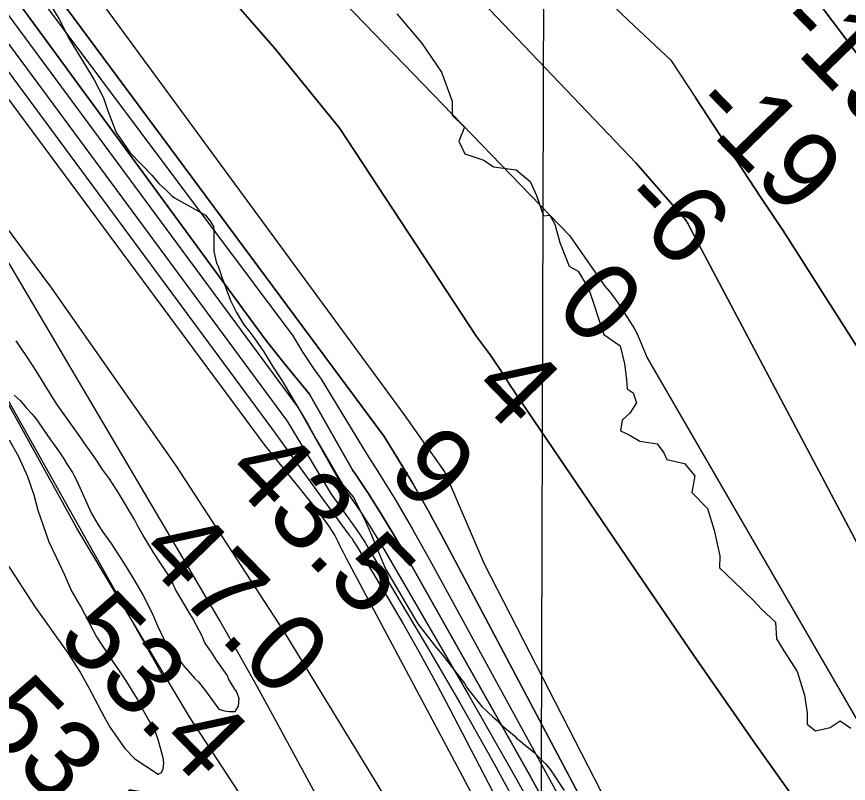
# Model space of a CAD drawing. Extents: x 3146026 to 3183936, y 897894 to 923344.
# Drawn here: x 3175929 to 3176638, y 907844 to 908497 of the extents above; entities that cross this region are included whole.
import ezdxf

# ---------------------------------------------------------------- set-up
doc = ezdxf.new("R2010")
doc.units = 0
for name, color, linetype in [('V-GRID-MAJR', 7, 'Continuous'), ('V-LEVE-TOET', 7, 'Continuous'), ('V-RIVR-EDGE', 7, 'Continuous'), ('V-RIVR-RANG', 7, 'Continuous'), ('V-SITE-VEGE', 7, 'Continuous'), ('V-TOPO-DPTH', 7, 'Continuous'), ('V-TOPO-MAJR', 7, 'Continuous'), ('V-TOPO-MINR', 7, 'Continuous'), ('V-TOPO-WATR', 7, 'Continuous')]:
    doc.layers.add(name, color=color, linetype=linetype)

msp = doc.modelspace()

# ---------------------------------------------------------------- linework, layer by layer
at = {"layer": 'V-GRID-MAJR'}
msp.add_spline([(3176363.23, 903290.97), (3176380.86, 909351.9), (3176398.49, 915414.77), (3176416.13, 921477.69), (3176416.14, 921479.59)], degree=3, dxfattribs=at)
at = {"layer": 'V-LEVE-TOET'}
for points in [[(3176295.69, 907743.96), (3176244.41, 907830.12), (3176156.6, 907973.9), (3176064.78, 908114.51), (3175959.05, 908265.37), (3175843.56, 908420.29), (3175757.18, 908533.72), (3175709.77, 908584.08), (3175673.32, 908634.57), (3175655.74, 908666.2), (3175644.9, 908691.41), (3175638.8, 908706.41), (3175636.07, 908717), (3175635.02, 908725.8)], [(3176356.93, 907543.87), (3176342.53, 907536.97), (3176327.17, 907538.65), (3176295.19, 907566.37), (3176261.97, 907621.83), (3176207.52, 907699.57), (3176076.33, 907900.27), (3175980.43, 908061.06), (3175902.81, 908200.87)]]:
    msp.add_lwpolyline(points, dxfattribs=at)
at = {"layer": 'V-RIVR-EDGE'}
for points in [[(3176253.15, 908499.07), (3176274.07, 908474.22), (3176291.18, 908449.39), (3176300.18, 908424.57), (3176300.15, 908412.64), (3176310.62, 908402.6), (3176305.82, 908390.69), (3176311.04, 908379.71), (3176327.24, 908374.43), (3176335.33, 908368.68), (3176354.88, 908366.25), (3176366.77, 908356.21), (3176371.99, 908344.27), (3176378.15, 908327.09), (3176383.39, 908327.55), (3176387.67, 908319.91), (3176391.92, 908304.17), (3176399.98, 908284.12), (3176407.6, 908279.81), (3176416.62, 908264.52), (3176429.4, 908225.87), (3176443.2, 908216.29), (3176446.98, 908201.02), (3176448.86, 908187.67), (3176449.31, 908179.56), (3176454.55, 908176.21), (3176457.39, 908167.62), (3176451.65, 908159.05), (3176444.95, 908152.87), (3176443.5, 908143.81), (3176451.12, 908140.45), (3176460.17, 908135.18), (3176474.95, 908132.76), (3176480.65, 908125.12), (3176483.02, 908119.39), (3176498.27, 908116.01), (3176506.83, 908105.5), (3176504.41, 908091.2)], [(3176504.41, 908091.2), (3176517.73, 908077.82), (3176523.41, 908059.2), (3176528.12, 908037.26), (3176528.1, 908027.24), (3176539.99, 908015.77), (3176556.64, 907999.51), (3176563.78, 907991.86), (3176575.67, 907980.87), (3176576.59, 907966.56), (3176582.76, 907956.53), (3176594.16, 907938.86), (3176600.31, 907918.81), (3176602.66, 907903.55), (3176602.64, 907894.01), (3176609.78, 907888.27), (3176622.18, 907891.1), (3176630.78, 907896.8), (3176639.82, 907890.58)]]:
    msp.add_lwpolyline(points, dxfattribs=at)
at = {"layer": 'V-SITE-VEGE'}
for p, q in [((3175952.16, 908516.73), (3175965.46, 908494.44)), ((3175965.46, 908494.44), (3175974.16, 908477.26)), ((3175974.16, 908477.26), (3175995.26, 908442.89)), ((3175995.26, 908442.89), (3176003.04, 908427.57)), ((3176003.04, 908427.57), (3176006.69, 908417.36)), ((3176006.69, 908417.36), (3176013.98, 908397.88)), ((3176013.98, 908397.88), (3176025.93, 908380.69)), ((3176025.93, 908380.69), (3176044.33, 908361.61)), ((3176044.33, 908361.61), (3176050.31, 908354.63)), ((3176050.31, 908354.63), (3176056.76, 908348.57)), ((3176056.76, 908348.57), (3176061.36, 908343.92)), ((3176061.36, 908343.92), (3176064.13, 908342.05)), ((3176064.13, 908342.05), (3176083.51, 908331.3)), ((3176083.51, 908331.3), (3176089.97, 908327.56)), ((3176089.97, 908327.56), (3176094.11, 908322.45)), ((3176094.11, 908322.45), (3176096.86, 908317.8)), ((3176096.86, 908317.8), (3176097.31, 908314.56)), ((3176097.31, 908314.56), (3176097.21, 908296.51)), ((3176097.21, 908296.51), (3176099.47, 908286.77)), ((3176099.47, 908286.77), (3176100.84, 908283.99)), ((3176100.84, 908283.99), (3176104.02, 908274.71)), ((3176104.02, 908274.71), (3176111.32, 908254.77)), ((3176111.32, 908254.77), (3176116.36, 908244.55)), ((3176116.36, 908244.55), (3176122.32, 908234.8)), ((3176122.32, 908234.8), (3176127.84, 908227.83)), ((3176127.84, 908227.83), (3176131.97, 908222.25)), ((3175937.93, 908207.13), (3175928.75, 908220.6)), ((3176131.97, 908222.25), (3176139.78, 908211.09)), ((3176139.78, 908211.09), (3176147.12, 908199.02)), ((3175945.73, 908195.05), (3175937.93, 908207.13)), ((3176147.12, 908199.02), (3176154.92, 908187.4)), ((3175957.2, 908176.47), (3175945.73, 908195.05)), ((3176154.92, 908187.4), (3176176.94, 908150.25)), ((3175927.1, 908174.32), (3175932.17, 908169.66)), ((3175964.09, 908165.78), (3175957.2, 908176.47)), ((3175932.17, 908169.66), (3175937.69, 908163.15)), ((3175937.69, 908163.15), (3175942.29, 908158.03)), ((3175983.84, 908137.9), (3175964.09, 908165.78)), ((3175942.29, 908158.03), (3175945.51, 908154.31)), ((3175945.51, 908154.31), (3175950.56, 908146.88)), ((3175950.56, 908146.88), (3175952.4, 908144.55)), ((3176176.94, 908150.25), (3176184.73, 908136.32)), ((3175952.4, 908144.55), (3175957.45, 908137.12)), ((3175931.44, 908121.06), (3175923.19, 908135.92)), ((3175957.45, 908137.12), (3175964.8, 908126.89)), ((3175986.6, 908133.72), (3175983.84, 908137.9)), ((3175996.7, 908119.77), (3175986.6, 908133.72)), ((3176184.73, 908136.32), (3176206.74, 908098.24)), ((3175964.8, 908126.89), (3175969.39, 908119.93)), ((3175938.75, 908104.82), (3175931.44, 908121.06)), ((3175969.39, 908119.93), (3175972.14, 908115.28)), ((3176002.21, 908110.95), (3175996.7, 908119.77)), ((3175972.14, 908115.28), (3175976.73, 908108.31)), ((3176008.18, 908103.04), (3176002.21, 908110.95)), ((3175944.22, 908089.05), (3175938.75, 908104.82)), ((3175976.73, 908108.31), (3175978.1, 908105.53)), ((3175978.1, 908105.53), (3175980.39, 908101.35)), ((3175980.39, 908101.35), (3175992.74, 908073.97)), ((3176015.98, 908090.96), (3176008.18, 908103.04)), ((3176206.74, 908098.24), (3176215.93, 908087.54)), ((3175947.39, 908076.07), (3175944.22, 908089.05)), ((3176029.74, 908067.74), (3176015.98, 908090.96)), ((3176215.93, 908087.54), (3176225.55, 908068.51)), ((3175956.96, 908049.17), (3175947.39, 908076.07)), ((3175992.74, 908073.97), (3175998.7, 908063.75)), ((3176032.49, 908062.64), (3176029.74, 908067.74)), ((3176225.55, 908068.51), (3176231.49, 908055.05)), ((3175998.7, 908063.75), (3176002.83, 908057.25)), ((3176037.07, 908054.74), (3176032.49, 908062.64)), ((3176002.83, 908057.25), (3176009.72, 908047.95)), ((3176045.79, 908040.34), (3176037.07, 908054.74)), ((3176231.49, 908055.05), (3176240.17, 908033.71)), ((3175962.91, 908036.64), (3175956.96, 908049.17)), ((3176009.72, 908047.95), (3176022.57, 908027.97)), ((3176051.75, 908031.05), (3176045.79, 908040.34)), ((3175970.22, 908020.86), (3175962.91, 908036.64)), ((3176240.17, 908033.71), (3176243.37, 908026.28)), ((3175920.29, 908031.78), (3175945.08, 907993.69)), ((3176022.57, 908027.97), (3176030.83, 908014.5)), ((3176058.64, 908020.83), (3176051.75, 908031.05)), ((3176243.37, 908026.28), (3176270.88, 907979.38)), ((3175975.71, 908008.33), (3175970.22, 908020.86)), ((3176061.39, 908015.72), (3176058.64, 908020.83)), ((3176030.83, 908014.5), (3176036.79, 908004.29)), ((3176064.59, 908008.76), (3176061.39, 908015.72)), ((3175983.5, 907994.86), (3175975.71, 908008.33)), ((3176036.79, 908004.29), (3176045.03, 907988.04)), ((3176076.05, 907989.25), (3176064.59, 908008.76)), ((3175945.08, 907993.69), (3175972.64, 907955.11)), ((3175994.5, 907973.97), (3175983.5, 907994.86)), ((3176045.03, 907988.04), (3176049.14, 907977.83)), ((3176079.27, 907984.15), (3176076.05, 907989.25)), ((3176084.76, 907973.93), (3176079.27, 907984.15)), ((3176049.14, 907977.83), (3176055.55, 907964.84)), ((3176270.88, 907979.38), (3176286.97, 907958.92)), ((3175996.79, 907969.33), (3175994.5, 907973.97)), ((3176010.1, 907949.35), (3175996.79, 907969.33)), ((3176087.51, 907968.36), (3176084.76, 907973.93)), ((3176055.55, 907964.84), (3176071.17, 907944.38)), ((3176089.33, 907963.72), (3176087.51, 907968.36)), ((3176093.47, 907957.68), (3176089.33, 907963.72)), ((3175972.64, 907955.11), (3175983.19, 907938.39)), ((3176095.31, 907955.36), (3176093.47, 907957.68)), ((3176099.44, 907948.39), (3176095.31, 907955.36)), ((3176286.97, 907958.92), (3176291.57, 907953.34)), ((3176021.12, 907933.09), (3176010.1, 907949.35)), ((3176109.08, 907934.91), (3176099.44, 907948.39)), ((3176291.57, 907953.34), (3176310.87, 907928.23)), ((3176071.17, 907944.38), (3176080.83, 907933.22)), ((3175983.19, 907938.39), (3175990.52, 907925.39)), ((3176080.83, 907933.22), (3176084.06, 907929.96)), ((3176109.53, 907932.6), (3176109.08, 907934.91)), ((3176032.59, 907914.51), (3176021.12, 907933.09)), ((3176084.06, 907929.96), (3176090.95, 907921.13)), ((3176113.2, 907927.02), (3176109.53, 907932.6)), ((3176115.04, 907923.77), (3176113.2, 907927.02)), ((3176310.87, 907928.23), (3176313.16, 907924.52)), ((3175990.52, 907925.39), (3176003.81, 907900.32)), ((3176090.95, 907921.13), (3176101.52, 907906.72)), ((3176116.41, 907921.91), (3176115.04, 907923.77)), ((3176118.7, 907915.88), (3176116.41, 907921.91)), ((3176313.16, 907924.52), (3176325.57, 907909.17)), ((3176036.71, 907906.62), (3176032.59, 907914.51)), ((3176118.2, 907909.4), (3176118.7, 907915.88)), ((3176042.21, 907896.86), (3176036.71, 907906.62)), ((3176101.52, 907906.72), (3176106.14, 907905.3)), ((3176106.14, 907905.3), (3176110.3, 907904.82)), ((3176110.3, 907904.82), (3176115.39, 907904.79)), ((3176115.39, 907904.79), (3176118.2, 907909.4)), ((3176325.57, 907909.17), (3176334.78, 907900.33)), ((3176003.81, 907900.32), (3176008.85, 907891.03)), ((3176334.78, 907900.33), (3176338.47, 907897.07)), ((3176008.85, 907891.03), (3176021.25, 907873.37)), ((3176047.71, 907886.65), (3176042.21, 907896.86)), ((3176338.47, 907897.07), (3176341.69, 907893.81)), ((3176341.69, 907893.81), (3176353.21, 907884.02)), ((3176049.98, 907879.69), (3176047.71, 907886.65)), ((3176353.21, 907884.02), (3176355.05, 907882.16)), ((3176054.07, 907865.32), (3176049.98, 907879.69)), ((3176355.05, 907882.16), (3176358.74, 907879.36)), ((3176358.74, 907879.36), (3176362.42, 907876.1)), ((3176021.25, 907873.37), (3176029.99, 907864.53)), ((3176362.42, 907876.1), (3176369.79, 907870.04)), ((3176369.79, 907870.04), (3176379.92, 907859.8)), ((3176029.99, 907864.53), (3176049.83, 907851.46)), ((3176054.51, 907861.15), (3176054.07, 907865.32)), ((3176052.61, 907852.83), (3176054.02, 907856.06)), ((3176054.02, 907856.06), (3176054.51, 907861.15)), ((3176379.92, 907859.8), (3176384.06, 907855.15)), ((3176049.83, 907851.46), (3176052.61, 907852.83)), ((3176384.06, 907855.15), (3176395.54, 907837.5))]:
    msp.add_line(p, q, dxfattribs=at)
at = {"layer": 'V-TOPO-DPTH'}
for points in [[(3176486.56, 908459.62), (3176472.81, 908472.32), (3176450.42, 908493.52), (3176428.2, 908514.91), (3175970.81, 908961.08), (3176084.97, 909082.12)], [(3175929.6, 908917.38), (3175970.81, 908961.08), (3176428.2, 908514.91), (3176450.42, 908493.52), (3176472.81, 908472.32), (3176486.56, 908459.62)], [(3176320.88, 908224.29), (3176204.39, 908401.44), (3176149.4, 908469.28), (3176092.08, 908535.17), (3176033.22, 908599.75), (3175831.56, 908813.44), (3175929.6, 908917.38)], [(3175929.6, 908917.38), (3175958.01, 908889.12), (3175972.31, 908875.08), (3175986.74, 908861.18), (3176001.36, 908847.48), (3176016.1, 908833.92), (3176456.85, 908371.82)], [(3176456.85, 908371.82), (3176016.1, 908833.92), (3176001.36, 908847.48), (3175986.74, 908861.18), (3175972.31, 908875.08), (3175958.01, 908889.12), (3175929.6, 908917.38)], [(3175781.41, 908760.27), (3175831.56, 908813.44), (3176033.22, 908599.75), (3176092.08, 908535.17), (3176149.4, 908469.28), (3176204.39, 908401.44), (3176320.88, 908224.29)], [(3176215.69, 908110.16), (3176178.72, 908175.09), (3176156.7, 908201.75), (3176140.57, 908222.26), (3175761.53, 908739.19), (3175781.41, 908760.27)], [(3176242.22, 908138.94), (3175781.41, 908760.27)], [(3175781.41, 908760.27), (3176242.22, 908138.94)], [(3176599.17, 908526.24), (3176649.2, 908459.51), (3177054.96, 907876.75), (3177060.05, 907869.88), (3177064.83, 907862.81), (3177069.15, 907855.44), (3177073.15, 907847.88), (3177076.13, 907841.78), (3177078.22, 907837.05), (3177080.06, 907832.24), (3177081.53, 907827.31), (3177082.75, 907822.29), (3177090.61, 907783.51), (3177094.96, 907758.96), (3177206.23, 906913.65)], [(3176599.17, 908526.24), (3176649.2, 908459.51), (3177054.96, 907876.75), (3177060.05, 907869.88), (3177064.83, 907862.81), (3177069.15, 907855.44), (3177073.15, 907847.88), (3177076.13, 907841.78), (3177078.22, 907837.05), (3177080.06, 907832.24), (3177081.53, 907827.31), (3177082.75, 907822.29), (3177090.61, 907783.51), (3177094.96, 907758.96), (3177206.23, 906913.65)], [(3176507.89, 908427.2), (3176563.28, 908342.66), (3176581.93, 908314.71), (3176740.13, 908066.24), (3176757.01, 908039.07), (3176773.48, 908011.67), (3176789.34, 907983.91), (3176804.79, 907955.91), (3176819.76, 907927.64), (3176834.48, 907899.24), (3176848.83, 907870.66), (3176862.94, 907841.95), (3176939.2, 907684.17), (3176939.99, 907682.35), (3176940.66, 907680.5), (3176941.17, 907678.59), (3176941.57, 907676.65), (3176948.39, 907634.58), (3176952.02, 907611.56), (3176955.54, 907588.52), (3176958.87, 907565.46), (3176962.09, 907542.39), (3177069.23, 906720.12)], [(3177069.23, 906720.12), (3176962.09, 907542.39), (3176958.87, 907565.46), (3176955.54, 907588.52), (3176952.02, 907611.56), (3176948.39, 907634.58), (3176941.57, 907676.65), (3176941.17, 907678.59), (3176940.66, 907680.5), (3176939.99, 907682.35), (3176939.2, 907684.17), (3176862.94, 907841.95), (3176848.83, 907870.66), (3176834.48, 907899.24), (3176819.76, 907927.64), (3176804.79, 907955.91), (3176789.34, 907983.91), (3176773.48, 908011.67), (3176757.01, 908039.07), (3176740.13, 908066.24), (3176581.93, 908314.71), (3176563.28, 908342.66), (3176507.89, 908427.2)], [(3176456.85, 908371.82), (3176497.7, 908325.37), (3176497.93, 908325.12), (3176498.15, 908324.87), (3176498.35, 908324.61), (3176498.55, 908324.34), (3176499.79, 908322.56), (3176500.55, 908321.38), (3176501.27, 908320.16), (3176501.91, 908318.91), (3176502.49, 908317.62), (3176871.87, 907620.54), (3176874.47, 907616.05), (3176876.71, 907611.4), (3177015.96, 906706.12)], [(3177015.96, 906706.12), (3176876.71, 907611.4), (3176874.47, 907616.05), (3176871.87, 907620.54), (3176502.49, 908317.62), (3176501.91, 908318.91), (3176501.27, 908320.16), (3176500.55, 908321.38), (3176499.79, 908322.56), (3176498.55, 908324.34), (3176498.35, 908324.61), (3176498.15, 908324.87), (3176497.93, 908325.12), (3176497.7, 908325.37), (3176456.85, 908371.82)], [(3176984.82, 906647.82), (3176807.76, 907520.76), (3176807.61, 907525.25), (3176807.12, 907529.1), (3176806.59, 907531.68), (3176805.81, 907534.16), (3176804.68, 907536.49), (3176803.29, 907538.73), (3176665.81, 907727.48), (3176612.02, 907802.11), (3176558.72, 907877.09), (3176506.18, 907952.6), (3176454.13, 908028.46), (3176353.88, 908176.15), (3176352.34, 908178.44), (3176350.83, 908180.74), (3176349.34, 908183.05), (3176347.87, 908185.38), (3176344, 908191.59), (3176340.54, 908196.98), (3176336.99, 908202.31), (3176333.31, 908207.55), (3176329.53, 908212.73), (3176320.88, 908224.29)], [(3176320.88, 908224.29), (3176329.53, 908212.73), (3176333.31, 908207.55), (3176336.99, 908202.31), (3176340.54, 908196.98), (3176344, 908191.59), (3176347.87, 908185.38), (3176349.34, 908183.05), (3176350.83, 908180.74), (3176352.34, 908178.44), (3176353.88, 908176.15), (3176454.13, 908028.46), (3176506.18, 907952.6), (3176558.72, 907877.09), (3176612.02, 907802.11), (3176665.81, 907727.48), (3176803.29, 907538.73), (3176804.68, 907536.49), (3176805.81, 907534.16), (3176806.59, 907531.68), (3176807.12, 907529.1), (3176807.61, 907525.25), (3176807.76, 907520.76), (3176984.82, 906647.82)], [(3176633.42, 907396.82), (3176617.82, 907430.05), (3176614.16, 907437.74), (3176596.3, 907474.62), (3176578.13, 907511.35), (3176559.5, 907547.84), (3176540.56, 907584.17), (3176292.94, 908051.82), (3176280.03, 908075.46), (3176266.73, 908098.88), (3176252.84, 908121.95), (3176242.22, 908138.94)], [(3176242.22, 908138.94), (3176252.84, 908121.95), (3176266.73, 908098.88), (3176280.03, 908075.46), (3176292.94, 908051.82), (3176540.56, 907584.17), (3176559.5, 907547.84), (3176578.13, 907511.35), (3176596.3, 907474.62), (3176614.16, 907437.74), (3176617.82, 907430.05), (3176633.42, 907396.82)], [(3176609.8, 907380.19), (3176543.9, 907513.73), (3176500.69, 907599.48), (3176456.57, 907684.75), (3176411.06, 907769.29), (3176364.63, 907853.34), (3176260.82, 908037.7), (3176250.61, 908055.3), (3176240.12, 908072.71), (3176229.18, 908089.86), (3176217.96, 908106.83), (3176215.69, 908110.16)]]:
    msp.add_lwpolyline(points, dxfattribs=at)
at = {"layer": 'V-TOPO-MAJR'}
for points in [[(3175731.71, 908707.56), (3176146.21, 908146.27), (3176191.4, 908083.81)], [(3176191.4, 908083.81), (3176212.59, 908055.11), (3176214.6, 908052.3), (3176216.56, 908049.45), (3176218.44, 908046.55), (3176220.26, 908043.6), (3176244.68, 908002.92), (3176258.45, 907979.48), (3176271.93, 907955.89), (3176284.97, 907932.04), (3176297.73, 907908.04), (3176601.51, 907323.5)]]:
    msp.add_lwpolyline(points, dxfattribs=at)
at = {"layer": 'V-TOPO-MINR'}
for points in [[(3175970.81, 908961.08), (3176428.2, 908514.91), (3176450.42, 908493.52), (3176472.81, 908472.32), (3176486.56, 908459.62)], [(3175929.6, 908917.38), (3175958.01, 908889.12), (3175972.31, 908875.08), (3175986.74, 908861.18), (3176001.36, 908847.48), (3176016.1, 908833.92), (3176456.85, 908371.82)], [(3175871.37, 908855.64), (3175939.68, 908785.85), (3175973.8, 908750.92), (3176007.87, 908715.94), (3176041.87, 908680.9), (3176075.83, 908645.82), (3176400.05, 908310.19)], [(3175831.56, 908813.44), (3176033.22, 908599.75), (3176092.08, 908535.17), (3176149.4, 908469.28), (3176204.39, 908401.44), (3176320.88, 908224.29)], [(3175801.36, 908781.42), (3176259.29, 908157.46)], [(3175771.47, 908749.73), (3176164.35, 908224.67), (3176172.93, 908210.69), (3176181.96, 908197.01), (3176188.64, 908187.88), (3176227.84, 908123.34)], [(3175761.53, 908739.19), (3176140.57, 908222.26), (3176156.7, 908201.75), (3176178.72, 908175.09), (3176215.69, 908110.16)], [(3175751.59, 908728.65), (3176169.36, 908163.19), (3176205.44, 908099.04)], [(3175741.65, 908718.1), (3176159.74, 908152.13), (3176197.15, 908090.04)], [(3175721.77, 908697.02), (3175736.56, 908679.86), (3175739.18, 908676.66), (3175741.68, 908673.39), (3175744.01, 908669.99), (3175746.23, 908666.51), (3175748.37, 908662.98), (3175750.51, 908659.44), (3175752.66, 908655.91), (3175754.82, 908652.38), (3176140.75, 908131.33), (3176184.79, 908076.63)], [(3175696.25, 908669.96), (3176100.38, 907985.05)], [(3175660.51, 908632.07), (3175676.22, 908605.76), (3175680.38, 908598.94), (3175684.61, 908592.18), (3176055.46, 907932.05)], [(3177206.23, 906913.65), (3177094.96, 907758.96), (3177090.61, 907783.51), (3177082.75, 907822.29), (3177081.53, 907827.31), (3177080.06, 907832.24), (3177078.22, 907837.05), (3177076.13, 907841.78), (3177073.15, 907847.88), (3177069.15, 907855.44), (3177064.83, 907862.81), (3177060.05, 907869.88), (3177054.96, 907876.75), (3176649.2, 908459.51), (3176599.17, 908526.24)], [(3176486.56, 908459.62), (3176507.89, 908427.2)], [(3176507.89, 908427.2), (3176563.28, 908342.66), (3176581.93, 908314.71), (3176740.13, 908066.24), (3176757.01, 908039.07), (3176773.48, 908011.67), (3176789.34, 907983.91), (3176804.79, 907955.91), (3176819.76, 907927.64), (3176834.48, 907899.24), (3176848.83, 907870.66), (3176862.94, 907841.95), (3176939.2, 907684.17), (3176939.99, 907682.35), (3176940.66, 907680.5), (3176941.17, 907678.59), (3176941.57, 907676.65), (3176948.39, 907634.58), (3176952.02, 907611.56), (3176955.54, 907588.52), (3176958.87, 907565.46), (3176962.09, 907542.39), (3177069.23, 906720.12)], [(3176456.85, 908371.82), (3176497.7, 908325.37), (3176497.93, 908325.12), (3176498.15, 908324.87), (3176498.35, 908324.61), (3176498.55, 908324.34), (3176499.79, 908322.56), (3176500.55, 908321.38), (3176501.27, 908320.16), (3176501.91, 908318.91), (3176502.49, 908317.62), (3176871.87, 907620.54), (3176874.47, 907616.05), (3176876.71, 907611.4), (3177015.96, 906706.12)], [(3176400.05, 908310.19), (3176430.4, 908266.99), (3176434.27, 908262.47), (3176437.86, 908257.72), (3176441.26, 908252.82), (3176454.19, 908232.91), (3176456.1, 908229.74), (3176457.85, 908226.49), (3176459.38, 908223.14), (3176460.76, 908219.7), (3176462.05, 908216.23), (3176463.39, 908212.77), (3176464.79, 908209.33), (3176466.24, 908205.92), (3176763.56, 907693.04), (3176781.63, 907660.76), (3176798.6, 907627.83), (3176812.86, 907598.34), (3176820.97, 907579.39), (3176827.88, 907560.06), (3176833, 907540.19), (3176836.93, 907519.96), (3176844.95, 907465.25), (3176991.1, 906676.3)], [(3176320.88, 908224.29), (3176329.53, 908212.73), (3176333.31, 908207.55), (3176336.99, 908202.31), (3176340.54, 908196.98), (3176344, 908191.59), (3176347.87, 908185.38), (3176349.34, 908183.05), (3176350.83, 908180.74), (3176352.34, 908178.44), (3176353.88, 908176.15), (3176454.13, 908028.46), (3176506.18, 907952.6), (3176558.72, 907877.09), (3176612.02, 907802.11), (3176665.81, 907727.48), (3176803.29, 907538.73), (3176804.68, 907536.49), (3176805.81, 907534.16), (3176806.59, 907531.68), (3176807.12, 907529.1), (3176807.61, 907525.25), (3176807.76, 907520.76), (3176984.82, 906647.82)], [(3176259.29, 908157.46), (3176280.35, 908127.75), (3176283.69, 908123.05), (3176287.04, 908118.35), (3176290.4, 908113.66), (3176293.76, 908108.98), (3176294.02, 908108.61), (3176327.4, 908030.54), (3176625.2, 907450.77)], [(3176227.84, 908123.34), (3176236.9, 908109.27), (3176252.17, 908084.63), (3176266.81, 908059.62), (3176281.03, 908034.36), (3176453.7, 907718.32), (3176486.06, 907658.07), (3176517.82, 907597.51), (3176548.7, 907536.5), (3176578.99, 907475.18), (3176613.55, 907403.92)], [(3176215.69, 908110.16), (3176217.96, 908106.83), (3176229.18, 908089.86), (3176240.12, 908072.71), (3176250.61, 908055.3), (3176260.82, 908037.7), (3176364.63, 907853.34), (3176411.06, 907769.29), (3176456.57, 907684.75), (3176500.69, 907599.48), (3176543.9, 907513.73), (3176609.8, 907380.19)], [(3176205.44, 908099.04), (3176215.49, 908084.66), (3176222.88, 908073.79), (3176230.08, 908062.8), (3176237.01, 908051.63), (3176243.75, 908040.34), (3176314.11, 907918.96), (3176355.23, 907846.54), (3176395.47, 907773.64), (3176434.4, 907700.03), (3176472.44, 907625.94), (3176606.57, 907358.88)], [(3176197.15, 908090.04), (3176213.69, 908066.97), (3176217.91, 908060.94), (3176222.02, 908054.83), (3176225.97, 908048.62), (3176229.82, 908042.35), (3176278.94, 907959.96), (3176306.79, 907912.18), (3176334.02, 907864.05), (3176360.3, 907815.4), (3176385.94, 907766.39), (3176603.81, 907339.98)], [(3176184.79, 908076.63), (3176194.72, 908062.95), (3176195.86, 908061.34), (3176196.98, 908059.72), (3176198.06, 908058.08), (3176199.13, 908056.42), (3176200.14, 908054.74), (3176201.12, 908053.03), (3176202.04, 908051.29), (3176202.92, 908049.53), (3176204.63, 908045.96), (3176205.99, 908043.17), (3176207.37, 908040.39), (3176208.79, 908037.62), (3176210.23, 908034.87), (3176584.21, 907333.25)], [(3176100.38, 907985.05), (3176102.88, 907980.77), (3176118.44, 907953.63), (3176133.71, 907926.33), (3176148.78, 907898.92), (3176223.31, 907761.6), (3176244.01, 907723.28), (3176264.61, 907684.91), (3176285.07, 907646.46), (3176305.43, 907607.96), (3176326.37, 907569.81), (3176348.17, 907532.19), (3176371.27, 907495.34), (3176395.23, 907459.02), (3176533.48, 907257.19)]]:
    msp.add_lwpolyline(points, dxfattribs=at)
at = {"layer": 'V-TOPO-WATR'}
for points in [[(3175781.41, 908760.27), (3176242.22, 908138.94)], [(3176242.22, 908138.94), (3176252.84, 908121.95), (3176266.73, 908098.88), (3176280.03, 908075.46), (3176292.94, 908051.82), (3176540.56, 907584.17), (3176559.5, 907547.84), (3176578.13, 907511.35), (3176596.3, 907474.62), (3176614.16, 907437.74), (3176617.82, 907430.05), (3176633.42, 907396.82)]]:
    msp.add_lwpolyline(points, dxfattribs=at)

# ---------------------------------------------------------------- texts
at = {"layer": 'V-RIVR-RANG'}
for s, p in [('-19', (3176571.76, 908487.02)), ('-19', (3176500.27, 908417.1)), ('-6', (3176439.27, 908336.39)), ('0', (3176385.64, 908248.13)), ('4', (3176314.89, 908177.45)), ('9', (3176243.4, 908107.52)), ('43.5', (3176104.94, 908106.39)), ('47.0', (3176031.44, 908038.54)), ('53.4', (3175961.98, 907966.54)), ('53.1', (3175892.15, 907894.91))]:
    msp.add_text(s, height=67, rotation=314.22833, dxfattribs=at).set_placement(p)

doc.saveas('drawing.dxf')
